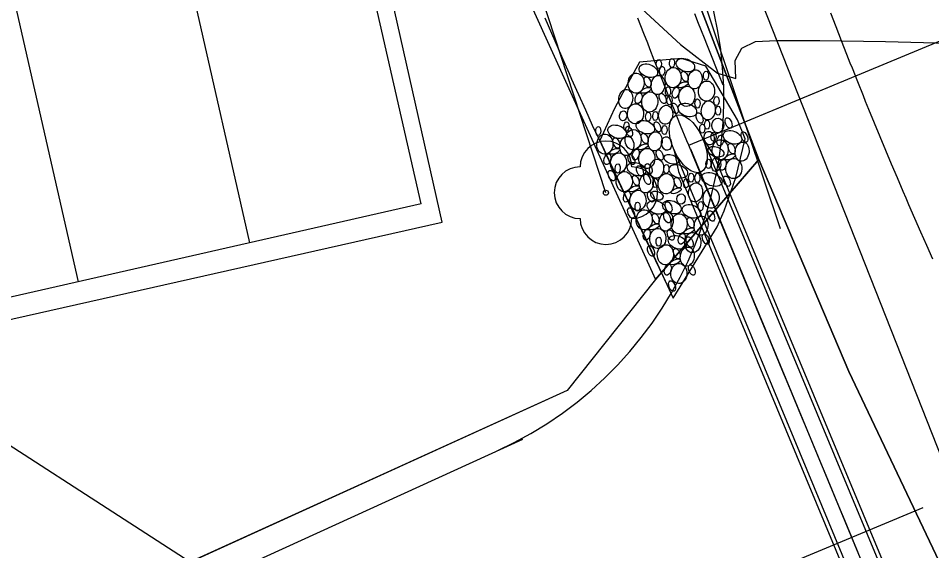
# Model space of a CAD drawing. Extents: x -574342 to -508101, y -1143544 to -1123894.
# Drawn here: x -508550.57 to -508532.89, y -1143258.4 to -1143248.09 of the extents above; entities that cross this region are included whole.
import ezdxf

# ---------------------------------------------------------------- set-up
doc = ezdxf.new("R2010")
doc.units = 0
for name, color, linetype in [('01_PARCELY_NAVRH_PC', 7, 'Continuous'), ('01_PARCELY_NAVRH_VHO', 7, 'Continuous'), ('01_PARCELY_NAVRH_ŽP', 7, 'Continuous'), ('1000', 7, 'Continuous'), ('21', 7, 'Continuous'), ('23', 7, 'Continuous'), ('37', 7, 'Continuous'), ('54', 7, 'Continuous'), ('55', 7, 'Continuous'), ('6', 7, 'Continuous'), ('62', 7, 'Continuous'), ('cesty', 7, 'Continuous'), ('propustek', 7, 'Continuous'), ('SO 101_popis oblouku', 7, 'Continuous'), ('VRST HL', 7, 'Continuous')]:
    doc.layers.add(name, color=color, linetype=linetype)

msp = doc.modelspace()

# ---------------------------------------------------------------- linework, layer by layer
msp.add_lwpolyline([(-508542.369, -1143252.042), (-508547.53, -1143229.095), (-508568.772, -1143233.873), (-508563.611, -1143256.82)], close=True)
at = {"layer": '01_PARCELY_NAVRH_PC'}
for points in [[(-508524.26, -1143263.08), (-508531.16, -1143250.06), (-508535.34, -1143238.37), (-508537.02, -1143231.11), (-508538.46, -1143221.35), (-508540.02, -1143209.35), (-508540.32, -1143193.28), (-508538.65, -1143182.46), (-508537.18, -1143176.51), (-508541.94, -1143173.53), (-508544.25, -1143181.83), (-508544.97, -1143188.3), (-508545.24, -1143191.32), (-508545.52, -1143198.58), (-508545.45, -1143205.07), (-508544.32, -1143217.47), (-508542.83, -1143228.38), (-508540.55, -1143238.43), (-508539.77, -1143241.25), (-508539.07, -1143243.44), (-508536.24, -1143250.83), (-508534.5, -1143254.93), (-508531.94, -1143260.32)], [(-508524.26, -1143263.08), (-508531.16, -1143250.06), (-508535.34, -1143238.37), (-508537.02, -1143231.11), (-508538.46, -1143221.35), (-508540.02, -1143209.35), (-508540.32, -1143193.28), (-508538.65, -1143182.46), (-508537.18, -1143176.51), (-508541.94, -1143173.53), (-508544.25, -1143181.83), (-508544.97, -1143188.3), (-508545.24, -1143191.32), (-508545.52, -1143198.58), (-508545.45, -1143205.07), (-508544.32, -1143217.47), (-508542.83, -1143228.38), (-508540.55, -1143238.43), (-508539.77, -1143241.25), (-508539.07, -1143243.44), (-508536.24, -1143250.83), (-508534.5, -1143254.93), (-508531.94, -1143260.32)], [(-508703.096, -1143340.721), (-508664.99, -1143316.89), (-508539, -1143259.35), (-508535.36, -1143259.89), (-508531.94, -1143260.32), (-508534.5, -1143254.93), (-508536.24, -1143250.83), (-508538.24, -1143253.15), (-508539.95, -1143255.3), (-508667.19, -1143313.15), (-508703.096, -1143335.46)]]:
    msp.add_lwpolyline(points, dxfattribs=at)
at = {"layer": '01_PARCELY_NAVRH_VHO'}
for points in [[(-508536.24, -1143250.83), (-508539.07, -1143243.44), (-508539.77, -1143241.25), (-508540.55, -1143238.43), (-508542.83, -1143228.38), (-508544.32, -1143217.47), (-508545.45, -1143205.07), (-508545.52, -1143198.58), (-508545.24, -1143191.32), (-508544.97, -1143188.3), (-508544.25, -1143181.83), (-508551.68, -1143170.14), (-508558.5, -1143170.32), (-508555.03, -1143173.64), (-508548.66, -1143186.8), (-508549.748, -1143197.559), (-508549.999, -1143204.321), (-508547.53, -1143223.9), (-508542.99, -1143242.68), (-508538.24, -1143253.15)], [(-508536.24, -1143250.83), (-508539.07, -1143243.44), (-508539.77, -1143241.25), (-508540.55, -1143238.43), (-508542.83, -1143228.38), (-508544.32, -1143217.47), (-508545.45, -1143205.07), (-508545.52, -1143198.58), (-508545.24, -1143191.32), (-508544.97, -1143188.3), (-508544.25, -1143181.83), (-508551.68, -1143170.14), (-508558.5, -1143170.32), (-508555.03, -1143173.64), (-508548.66, -1143186.8), (-508549.63, -1143198.15), (-508549.79, -1143203.71), (-508547.53, -1143223.9), (-508542.99, -1143242.68), (-508538.24, -1143253.15)]]:
    msp.add_lwpolyline(points, close=True, dxfattribs=at)
at = {"layer": '01_PARCELY_NAVRH_ŽP'}
msp.add_lwpolyline([(-508555.03, -1143173.64), (-508548.66, -1143186.8), (-508549.63, -1143198.15), (-508549.79, -1143203.71), (-508547.53, -1143223.9), (-508542.99, -1143242.68), (-508538.24, -1143253.15), (-508539.95, -1143255.3), (-508547.25, -1143258.62), (-508651.11, -1143191.46), (-508662.59, -1143152.85), (-508637.59, -1143153.08), (-508621.09, -1143158.13), (-508610.87, -1143164.96), (-508585.59, -1143176.01), (-508569.25, -1143175.97)], close=True, dxfattribs=at)
at = {"layer": '1000'}
for points in [[(-508538.039, -1143253.204), (-508538.099, -1143253.075), (-508538.234, -1143252.786), (-508538.369, -1143252.496), (-508538.504, -1143252.207), (-508538.64, -1143251.918), (-508538.776, -1143251.629), (-508538.912, -1143251.34), (-508539.008, -1143251.136), (-508539.048, -1143251.049), (-508539.185, -1143250.755), (-508539.321, -1143250.461), (-508539.457, -1143250.166), (-508539.591, -1143249.871), (-508539.724, -1143249.575), (-508539.762, -1143249.492), (-508539.857, -1143249.278), (-508539.906, -1143249.169), (-508539.989, -1143248.982), (-508540.12, -1143248.685), (-508540.25, -1143248.387), (-508540.379, -1143248.089)], [(-508536.93, -1143249.389), (-508537.014, -1143249.181), (-508537.131, -1143248.888), (-508537.248, -1143248.595), (-508537.28, -1143248.512), (-508537.364, -1143248.301), (-508537.406, -1143248.192), (-508537.479, -1143248.007)]]:
    msp.add_lwpolyline(points, dxfattribs=at)
at = {"layer": '21'}
for points in [[(-508534.327, -1143258.42), (-508534.443, -1143258.142), (-508534.45, -1143258.125), (-508534.572, -1143257.831), (-508534.695, -1143257.536), (-508534.817, -1143257.241), (-508534.939, -1143256.946), (-508535.062, -1143256.652), (-508535.184, -1143256.357), (-508535.307, -1143256.062), (-508535.429, -1143255.768), (-508535.552, -1143255.473), (-508535.674, -1143255.178), (-508535.796, -1143254.883), (-508535.919, -1143254.589), (-508536.041, -1143254.294), (-508536.164, -1143253.999), (-508536.286, -1143253.705), (-508536.409, -1143253.41), (-508536.531, -1143253.115), (-508536.653, -1143252.821), (-508536.776, -1143252.526), (-508536.898, -1143252.231), (-508537.021, -1143251.936), (-508537.143, -1143251.642), (-508537.266, -1143251.347), (-508537.388, -1143251.052), (-508537.511, -1143250.758), (-508537.597, -1143250.55), (-508537.633, -1143250.463), (-508537.755, -1143250.168), (-508537.875, -1143249.873), (-508537.995, -1143249.577), (-508538.114, -1143249.281), (-508538.232, -1143248.984), (-508538.265, -1143248.901), (-508538.349, -1143248.687), (-508538.392, -1143248.577), (-508538.465, -1143248.39), (-508538.58, -1143248.092)], [(-508534.855, -1143247.986), (-508534.752, -1143248.254), (-508534.648, -1143248.521), (-508534.543, -1143248.787), (-508534.477, -1143248.954), (-508534.437, -1143249.054), (-508534.331, -1143249.32), (-508534.224, -1143249.586), (-508534.18, -1143249.695), (-508534.116, -1143249.851), (-508534.008, -1143250.116), (-508533.898, -1143250.381), (-508533.788, -1143250.646), (-508533.678, -1143250.91), (-508533.566, -1143251.174), (-508533.454, -1143251.437), (-508533.397, -1143251.568), (-508533.341, -1143251.7), (-508533.227, -1143251.963), (-508533.112, -1143252.226), (-508532.997, -1143252.488), (-508532.881, -1143252.75)]]:
    msp.add_lwpolyline(points, dxfattribs=at)
at = {"layer": '23'}
for points in [[(-508537.597, -1143250.55), (-508512.663, -1143240.191)], [(-508537.597, -1143250.55), (-508534.827, -1143249.399)]]:
    msp.add_lwpolyline(points, dxfattribs=at)
at = {"layer": '37'}
msp.add_lwpolyline([(-508544.44, -1143182.59), (-508545.29, -1143193.14), (-508544.8, -1143205.6), (-508541.6, -1143228.19), (-508538.07, -1143243), (-508531.89, -1143258.66), (-508522.3, -1143275.29), (-508518.1, -1143283.75), (-508512.73, -1143299.25), (-508510.49, -1143313.12)], dxfattribs=at)
msp.add_lwpolyline([(-508544.44, -1143182.59), (-508545.29, -1143193.14), (-508544.8, -1143205.6), (-508541.6, -1143228.19), (-508538.07, -1143243), (-508531.89, -1143258.66), (-508522.3, -1143275.29), (-508518.1, -1143283.75), (-508512.73, -1143299.25), (-508510.49, -1143313.12)], dxfattribs=at)
at = {"layer": '54'}
msp.add_circle((-508539.2, -1143251.47), 0.05, dxfattribs=at)
for centre, start, end in [((-508539.2, -1143250.97), 0, 180), ((-508539.7, -1143251.47), 90, 270), ((-508538.7, -1143251.47), 270, 90), ((-508539.2, -1143251.97), 180, 0)]:
    msp.add_arc(centre, 0.5, start, end, dxfattribs=at)
at = {"layer": '55'}
msp.add_line((-508539.2, -1143251.47), (-508547.83, -1143225.16), dxfattribs=at)
msp.add_line((-508539.2, -1143251.47), (-508547.83, -1143225.16), dxfattribs=at)
at = {"layer": '6'}
msp.add_lwpolyline([(-508535.828, -1143258.717), (-508533.058, -1143257.566)], dxfattribs=at)
at = {"layer": '62'}
msp.add_lwpolyline([(-508535.82, -1143252.17), (-508543.49, -1143229.3), (-508544.91, -1143218.28), (-508546.55, -1143206.05), (-508547.23, -1143192.43), (-508546.71, -1143185.69)], dxfattribs=at)
msp.add_lwpolyline([(-508535.82, -1143252.17), (-508543.49, -1143229.3), (-508544.91, -1143218.28), (-508546.55, -1143206.05), (-508547.23, -1143192.43), (-508546.71, -1143185.69)], dxfattribs=at)
at = {"layer": 'cesty'}
msp.add_line((-508540.818, -1143256.246), (-508665.409, -1143313.079), dxfattribs=at)
msp.add_arc((-508544.419, -1143249.646), 7.5, 294.5203, 21.1483, dxfattribs=at)
at = {"layer": 'propustek'}
for p, q in [((-508537.335, -1143250.399), (-508537.097, -1143250.771)), ((-508537.335, -1143250.399), (-508533.084, -1143260.63)), ((-508537.889, -1143250.629), (-508537.793, -1143251.06)), ((-508537.882, -1143250.646), (-508533.651, -1143260.831)), ((-508537.566, -1143250.623), (-508533.141, -1143261.276)), ((-508537.103, -1143250.761), (-508533.181, -1143260.194)), ((-508537.793, -1143251.06), (-508533.888, -1143260.46))]:
    msp.add_line(p, q, dxfattribs=at)
msp.add_lwpolyline([(-508539.037, -1143249.838), (-508539.321, -1143250.461), (-508538.776, -1143251.629), (-508538.437, -1143252.352), (-508537.896, -1143253.512), (-508537.046, -1143252.132), (-508536.909, -1143251.818), (-508536.683, -1143251.175), (-508536.504, -1143250.425), (-508536.656, -1143250.058), (-508537.265, -1143249.018), (-508537.74, -1143248.872), (-508538.553, -1143248.946), (-508538.772, -1143249.341)], close=True, dxfattribs=at)
for centre, major_axis, ratio in [((-508538.379, -1143249.109), (0.174, -0.065), 0.657512), ((-508538.177, -1143248.977), (-0.0019, -0.0885), 0.557809), ((-508537.921, -1143248.958), (-0.0019, -0.0885), 0.557809), ((-508537.662, -1143249.001), (0.174, -0.065), 0.657512), ((-508538.616, -1143249.35), (-0.011, -0.195), 0.799162), ((-508538.111, -1143249.112), (-0.0019, -0.0885), 0.557809), ((-508537.898, -1143249.242), (-0.011, -0.195), 0.799162), ((-508537.676, -1143249.22), (0.0411, -0.0988), 0.545699), ((-508537.474, -1143249.277), (-0.026, -0.184), 0.724539), ((-508537.264, -1143249.205), (-0.0019, -0.0885), 0.557809), ((-508538.393, -1143249.328), (0.0411, -0.0988), 0.545699), ((-508538.192, -1143249.385), (-0.026, -0.184), 0.724539), ((-508537.707, -1143249.38), (0.0988, 0.0411), 0.409091), ((-508537.252, -1143249.503), (-0.011, -0.195), 0.799162), ((-508538.817, -1143249.657), (-0.026, -0.184), 0.724539), ((-508538.424, -1143249.488), (0.0988, 0.0411), 0.409091), ((-508538.352, -1143249.713), (-0.011, -0.195), 0.799162), ((-508537.998, -1143249.511), (-0.0019, -0.0885), 0.557809), ((-508537.85, -1143249.533), (-0.03, -0.105), 0.579616), ((-508537.635, -1143249.605), (-0.011, -0.195), 0.799162), ((-508538.567, -1143249.64), (-0.03, -0.105), 0.579616), ((-508538.102, -1143249.645), (0.0411, -0.0988), 0.545699), ((-508537.97, -1143249.681), (-0.0019, -0.0885), 0.557809), ((-508537.427, -1143249.744), (-0.0019, -0.0885), 0.557809), ((-508537.219, -1143249.877), (-0.026, -0.184), 0.724539), ((-508537.06, -1143249.696), (-0.0019, -0.0885), 0.557809), ((-508538.628, -1143249.944), (-0.011, -0.195), 0.799162), ((-508538.044, -1143249.962), (-0.026, -0.184), 0.724539), ((-508537.866, -1143249.837), (0.0411, -0.0988), 0.545699), ((-508537.624, -1143249.869), (0.174, -0.065), 0.657512), ((-508537.029, -1143249.881), (-0.0019, -0.0885), 0.557809), ((-508538.865, -1143249.982), (-0.0134, -0.0962), 0.724539), ((-508538.383, -1143249.997), (-0.0019, -0.0885), 0.557809), ((-508538.244, -1143249.985), (-0.0019, -0.0885), 0.557809), ((-508537.608, -1143250.522), (0.247, -0.547), 0.499987), ((-508537.388, -1143250.023), (0.0411, -0.0988), 0.545699), ((-508537.034, -1143250.168), (-0.008, -0.144), 0.799162), ((-508536.826, -1143250.12), (0.0411, -0.0988), 0.545699), ((-508539.349, -1143250.277), (-0.0019, -0.0885), 0.557809), ((-508538.984, -1143250.29), (0.174, -0.065), 0.657512), ((-508538.802, -1143250.188), (-0.0019, -0.0885), 0.557809), ((-508538.75, -1143250.284), (0.0411, -0.0988), 0.545699), ((-508538.436, -1143250.202), (0.174, -0.065), 0.657512), ((-508538.202, -1143250.195), (0.0411, -0.0988), 0.545699), ((-508538.066, -1143250.255), (-0.0019, -0.0885), 0.557809), ((-508537.335, -1143250.231), (-0.0019, -0.0885), 0.557809), ((-508537.242, -1143250.152), (-0.0019, -0.0885), 0.557809), ((-508539.22, -1143250.531), (-0.011, -0.195), 0.799162), ((-508538.997, -1143250.509), (0.0411, -0.0988), 0.545699), ((-508538.796, -1143250.566), (-0.026, -0.184), 0.724539), ((-508538.672, -1143250.443), (-0.011, -0.195), 0.799162), ((-508538.45, -1143250.42), (0.0411, -0.0988), 0.545699), ((-508538.248, -1143250.477), (-0.026, -0.184), 0.724539), ((-508538.026, -1143250.517), (0.02, -0.131), 0.73939), ((-508537.201, -1143250.414), (0.02, -0.131), 0.73939), ((-508537.118, -1143250.386), (-0.0019, -0.0885), 0.557809), ((-508536.986, -1143250.458), (-0.03, -0.105), 0.579616), ((-508536.752, -1143250.399), (0.174, -0.065), 0.657512), ((-508536.518, -1143250.393), (0.0411, -0.0988), 0.545699), ((-508538.481, -1143250.581), (0.0988, 0.0411), 0.409091), ((-508537.07, -1143250.678), (-0.15, 0.053), 0.586676), ((-508536.988, -1143250.64), (-0.011, -0.195), 0.799162), ((-508536.766, -1143250.618), (0.0411, -0.0988), 0.545699), ((-508536.564, -1143250.675), (-0.026, -0.184), 0.724539), ((-508539.171, -1143250.822), (-0.03, -0.105), 0.579616), ((-508539.029, -1143250.669), (0.0988, 0.0411), 0.409091), ((-508538.956, -1143250.894), (-0.011, -0.195), 0.799162), ((-508538.707, -1143250.827), (0.0411, -0.0988), 0.545699), ((-508538.624, -1143250.733), (-0.03, -0.105), 0.579616), ((-508538.409, -1143250.806), (-0.011, -0.195), 0.799162), ((-508538.159, -1143250.738), (0.0411, -0.0988), 0.545699), ((-508537.934, -1143250.823), (-0.138, 0.049), 0.586676), ((-508536.797, -1143250.778), (0.0988, 0.0411), 0.409091), ((-508538.973, -1143251), (-0.0019, -0.0885), 0.557809), ((-508538.608, -1143251.014), (0.174, -0.065), 0.657512), ((-508538.374, -1143251.007), (0.0411, -0.0988), 0.545699), ((-508538.219, -1143251.006), (-0.026, -0.184), 0.724539), ((-508538.03, -1143251.01), (-0.0019, -0.0885), 0.557809), ((-508537.798, -1143251.055), (0.174, -0.065), 0.657512), ((-508537.216, -1143250.911), (-0.0019, -0.0885), 0.557809), ((-508537.068, -1143250.925), (-0.014, -0.135), 0.657512), ((-508536.939, -1143250.931), (-0.03, -0.105), 0.579616), ((-508536.724, -1143251.003), (-0.011, -0.195), 0.799162), ((-508539.089, -1143251.138), (0.0411, -0.0988), 0.545699), ((-508538.844, -1143251.255), (-0.011, -0.195), 0.799162), ((-508538.542, -1143251.049), (0.0411, -0.0988), 0.545699), ((-508538.42, -1143251.29), (-0.026, -0.184), 0.724539), ((-508538.402, -1143251.212), (0.0411, -0.0988), 0.545699), ((-508538.035, -1143251.296), (-0.011, -0.195), 0.799162), ((-508537.551, -1143251.178), (-0.0019, -0.0885), 0.557809), ((-508537.429, -1143251.182), (-0.0019, -0.0885), 0.557809), ((-508537.15, -1143251.213), (-0.195, 0.069), 0.586676), ((-508538.621, -1143251.233), (0.0411, -0.0988), 0.545699), ((-508538.243, -1143251.28), (-0.0019, -0.0885), 0.557809), ((-508537.812, -1143251.274), (0.0411, -0.0988), 0.545699), ((-508537.649, -1143251.29), (-0.0019, -0.0885), 0.557809), ((-508537.466, -1143251.464), (-0.026, -0.184), 0.724539), ((-508536.858, -1143251.247), (0.0411, -0.0988), 0.545699), ((-508538.795, -1143251.545), (-0.03, -0.105), 0.579616), ((-508538.653, -1143251.393), (0.0988, 0.0411), 0.409091), ((-508538.58, -1143251.618), (-0.011, -0.195), 0.799162), ((-508538.331, -1143251.55), (0.0411, -0.0988), 0.545699), ((-508538.213, -1143251.527), (0.117, -0.043), 0.657512), ((-508537.843, -1143251.434), (0.0988, 0.0411), 0.409091), ((-508537.164, -1143251.576), (-0.011, -0.195), 0.799162), ((-508538.222, -1143251.753), (0.174, -0.065), 0.657512), ((-508537.923, -1143251.75), (0.174, -0.065), 0.657512), ((-508537.988, -1143251.746), (0.0411, -0.0988), 0.545699), ((-508537.746, -1143251.592), (0.006, 0.102), 0.799162), ((-508538.713, -1143251.861), (0.0411, -0.0988), 0.545699), ((-508538.588, -1143251.739), (-0.0019, -0.0885), 0.557809), ((-508538.458, -1143251.994), (-0.011, -0.195), 0.799162), ((-508537.545, -1143251.831), (0.174, -0.065), 0.657512), ((-508537.367, -1143251.73), (-0.0019, -0.0885), 0.557809), ((-508537.162, -1143251.919), (0.0411, -0.0988), 0.545699), ((-508538.236, -1143251.971), (0.0411, -0.0988), 0.545699), ((-508538.034, -1143252.028), (-0.026, -0.184), 0.724539), ((-508538.016, -1143251.951), (0.0411, -0.0988), 0.545699), ((-508537.782, -1143252.072), (-0.011, -0.195), 0.799162), ((-508537.559, -1143252.05), (0.0411, -0.0988), 0.545699), ((-508537.358, -1143252.107), (-0.026, -0.184), 0.724539), ((-508538.41, -1143252.284), (-0.03, -0.105), 0.579616), ((-508538.267, -1143252.132), (0.0988, 0.0411), 0.409091), ((-508538.195, -1143252.357), (-0.011, -0.195), 0.799162), ((-508537.59, -1143252.21), (0.0988, 0.0411), 0.409091), ((-508538.18, -1143252.416), (-0.0019, -0.0885), 0.557809), ((-508537.945, -1143252.289), (0.0411, -0.0988), 0.545699), ((-508537.814, -1143252.43), (0.174, -0.065), 0.657512), ((-508537.733, -1143252.363), (-0.03, -0.105), 0.579616), ((-508537.518, -1143252.435), (-0.011, -0.195), 0.799162), ((-508537.58, -1143252.423), (0.0411, -0.0988), 0.545699), ((-508537.268, -1143252.368), (0.0411, -0.0988), 0.545699), ((-508538.328, -1143252.6), (0.0411, -0.0988), 0.545699), ((-508538.05, -1143252.671), (-0.011, -0.195), 0.799162), ((-508537.626, -1143252.706), (-0.026, -0.184), 0.724539), ((-508537.828, -1143252.648), (0.0411, -0.0988), 0.545699), ((-508538.002, -1143252.961), (-0.03, -0.105), 0.579616), ((-508537.859, -1143252.809), (0.0988, 0.0411), 0.409091), ((-508537.787, -1143253.034), (-0.011, -0.195), 0.799162), ((-508537.537, -1143252.966), (0.0411, -0.0988), 0.545699), ((-508537.92, -1143253.277), (0.0411, -0.0988), 0.545699)]:
    msp.add_ellipse(centre, major_axis=major_axis, ratio=ratio, dxfattribs=at)
at = {"layer": 'SO 101_popis oblouku'}
for p, q in [((-508542.775, -1143251.688), (-508547.795, -1143229.584)), ((-508546.091, -1143252.441), (-508551.111, -1143230.337)), ((-508549.407, -1143253.194), (-508554.426, -1143231.09)), ((-508542.775, -1143251.688), (-508559.353, -1143255.453))]:
    msp.add_line(p, q, dxfattribs=at)
at = {"layer": 'VRST HL'}
msp.add_lwpolyline([(-508551.416, -1143237.804), (-508550.547, -1143238.305), (-508549.691, -1143238.883), (-508548.85, -1143239.541), (-508548.022, -1143240.277), (-508546.992, -1143241.175), (-508545.761, -1143242.235), (-508544.327, -1143243.458), (-508543.041, -1143244.485), (-508541.902, -1143245.317), (-508540.91, -1143245.955), (-508539.889, -1143246.714), (-508538.839, -1143247.596), (-508537.76, -1143248.599), (-508537.043, -1143249.153), (-508536.689, -1143249.258), (-508536.696, -1143248.913), (-508536.567, -1143248.675), (-508536.302, -1143248.545), (-508535.899, -1143248.523), (-508535.061, -1143248.523), (-508533.786, -1143248.544), (-508532.075, -1143248.587)], dxfattribs=at)

doc.saveas('drawing.dxf')
